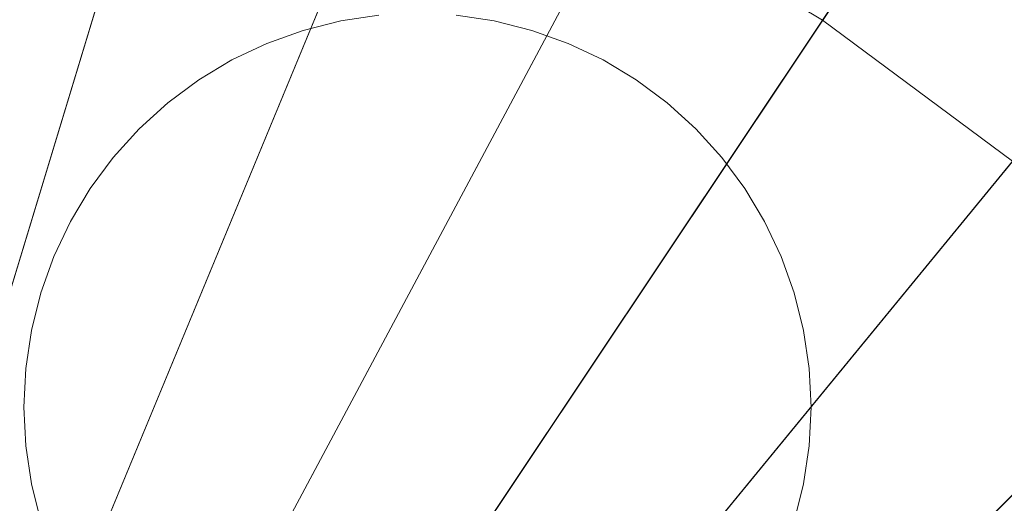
# Model space of a CAD drawing. Header units: millimetres. Extents: x 2270 to 2550, y -29847 to -29567.
# Tile 528 of 591: x 2438 to 2488, y -29629 to -29604. Entities that reach past the tile are written whole.
import ezdxf

# ---------------------------------------------------------------- set-up
doc = ezdxf.new("R2010")
doc.units = ezdxf.units.MM
doc.header["$LTSCALE"] = 25.4
doc.layers.add('Lighting-LED', color=7, linetype='Continuous', lineweight=5, true_color=0x000000)

msp = doc.modelspace()

# ---------------------------------------------------------------- linework, layer by layer
at = {"layer": 'Lighting-LED', "color": 18, "linetype": 'Continuous', "lineweight": 5, "true_color": 0x000000}
for points in [[(2410, -29707.5, -295.5), (2437.114, -29571.189, -295.5), (2450.345, -29574.502, -295.5)], [(2410, -29707.5, -295.5), (2450.345, -29574.502, -295.5), (2463.185, -29579.099, -295.5)], [(2410, -29707.5, -295.5), (2463.185, -29579.099, -295.5), (2475.516, -29584.928, -295.5)], [(2410, -29707.5, -295.5), (2475.516, -29584.928, -295.5), (2487.214, -29591.942, -295.5)], [(2445.972, -29588.916, -170.5), (2434.175, -29585.963, -170.5), (2410, -29707.5, -170.5)], [(2457.421, -29593.016, -170.5), (2445.972, -29588.916, -170.5), (2410, -29707.5, -170.5)], [(2484.097, -29596.606, -176.433), (2472.871, -29589.876, -176.433), (2468.415, -29598.213, -170.5), (2478.845, -29604.466, -170.5)], [(2410, -29707.5, -295.5), (2487.214, -29591.942, -295.5), (2498.168, -29600.067, -295.5)], [(2468.415, -29598.213, -170.5), (2457.421, -29593.016, -170.5), (2410, -29707.5, -170.5)], [(2494.609, -29604.404, -176.433), (2484.097, -29596.606, -176.433), (2478.845, -29604.466, -170.5), (2488.612, -29611.711, -170.5)], [(2478.845, -29604.466, -170.5), (2468.415, -29598.213, -170.5), (2410, -29707.5, -170.5)], [(2410, -29707.5, -295.5), (2498.168, -29600.067, -295.5), (2508.277, -29609.223, -295.5)], [(2488.612, -29611.711, -170.5), (2478.845, -29604.466, -170.5), (2410, -29707.5, -170.5)], [(2454.049, -29604.501, -293.913), (2454.049, -29604.501, -297.088), (2452.122, -29604.984, -297.088), (2452.122, -29604.984, -293.913)], [(2456.015, -29604.209, -293.913), (2456.015, -29604.209, -297.088), (2454.049, -29604.501, -297.088), (2454.049, -29604.501, -293.913)], [(2461.951, -29604.501, -293.913), (2461.951, -29604.501, -297.088), (2459.985, -29604.209, -297.088), (2459.985, -29604.209, -293.913)], [(2463.878, -29604.984, -293.913), (2463.878, -29604.984, -297.088), (2461.951, -29604.501, -297.088), (2461.951, -29604.501, -293.913)], [(2452.122, -29604.984, -293.913), (2452.122, -29604.984, -297.088), (2450.251, -29605.653, -297.088), (2450.251, -29605.653, -293.913)], [(2465.749, -29605.653, -293.913), (2465.749, -29605.653, -297.088), (2463.878, -29604.984, -297.088), (2463.878, -29604.984, -293.913)], [(2450.251, -29605.653, -293.913), (2450.251, -29605.653, -297.088), (2448.454, -29606.503, -297.088), (2448.454, -29606.503, -293.913)], [(2467.546, -29606.503, -293.913), (2467.546, -29606.503, -297.088), (2465.749, -29605.653, -297.088), (2465.749, -29605.653, -293.913)], [(2448.454, -29606.503, -293.913), (2448.454, -29606.503, -297.088), (2446.75, -29607.524, -297.088), (2446.75, -29607.524, -293.913)], [(2469.25, -29607.524, -293.913), (2469.25, -29607.524, -297.088), (2467.546, -29606.503, -297.088), (2467.546, -29606.503, -293.913)], [(2446.75, -29607.524, -293.913), (2446.75, -29607.524, -297.088), (2445.154, -29608.708, -297.088), (2445.154, -29608.708, -293.913)], [(2470.846, -29608.708, -293.913), (2470.846, -29608.708, -297.088), (2469.25, -29607.524, -297.088), (2469.25, -29607.524, -293.913)], [(2445.154, -29608.708, -293.913), (2445.154, -29608.708, -297.088), (2443.681, -29610.043, -297.088), (2443.681, -29610.043, -293.913)], [(2472.319, -29610.043, -293.913), (2472.319, -29610.043, -297.088), (2470.846, -29608.708, -297.088), (2470.846, -29608.708, -293.913)], [(2410, -29707.5, -295.5), (2508.277, -29609.223, -295.5), (2517.433, -29619.332, -295.5)], [(2443.681, -29610.043, -293.913), (2443.681, -29610.043, -297.088), (2442.347, -29611.515, -297.088), (2442.347, -29611.515, -293.913)], [(2473.653, -29611.515, -293.913), (2473.653, -29611.515, -297.088), (2472.319, -29610.043, -297.088), (2472.319, -29610.043, -293.913)], [(2442.347, -29611.515, -293.913), (2442.347, -29611.515, -297.088), (2441.163, -29613.111, -297.088), (2441.163, -29613.111, -293.913)], [(2474.837, -29613.111, -293.913), (2474.837, -29613.111, -297.088), (2473.653, -29611.515, -297.088), (2473.653, -29611.515, -293.913)], [(2497.626, -29619.874, -170.5), (2488.612, -29611.711, -170.5), (2410, -29707.5, -170.5)], [(2441.163, -29613.111, -293.913), (2441.163, -29613.111, -297.088), (2440.141, -29614.816, -297.088), (2440.141, -29614.816, -293.913)], [(2475.859, -29614.816, -293.913), (2475.859, -29614.816, -297.088), (2474.837, -29613.111, -297.088), (2474.837, -29613.111, -293.913)], [(2440.141, -29614.816, -293.913), (2440.141, -29614.816, -297.088), (2439.291, -29616.612, -297.088), (2439.291, -29616.612, -293.913)], [(2476.709, -29616.612, -293.913), (2476.709, -29616.612, -297.088), (2475.859, -29614.816, -297.088), (2475.859, -29614.816, -293.913)], [(2439.291, -29616.612, -293.913), (2439.291, -29616.612, -297.088), (2438.622, -29618.483, -297.088), (2438.622, -29618.483, -293.913)], [(2477.378, -29618.483, -293.913), (2477.378, -29618.483, -297.088), (2476.709, -29616.612, -297.088), (2476.709, -29616.612, -293.913)], [(2438.622, -29618.483, -293.913), (2438.622, -29618.483, -297.088), (2438.139, -29620.411, -297.088), (2438.139, -29620.411, -293.913)], [(2477.861, -29620.411, -293.913), (2477.861, -29620.411, -297.088), (2477.378, -29618.483, -297.088), (2477.378, -29618.483, -293.913)], [(2410, -29707.5, -295.5), (2517.433, -29619.332, -295.5), (2525.558, -29630.286, -295.5)], [(2505.789, -29628.888, -170.5), (2497.626, -29619.874, -170.5), (2410, -29707.5, -170.5)], [(2438.139, -29620.411, -293.913), (2438.139, -29620.411, -297.088), (2437.848, -29622.377, -297.088), (2437.848, -29622.377, -293.913)], [(2478.152, -29622.377, -293.913), (2478.152, -29622.377, -297.088), (2477.861, -29620.411, -297.088), (2477.861, -29620.411, -293.913)], [(2437.848, -29622.377, -293.913), (2437.848, -29622.377, -297.088), (2437.75, -29624.362, -297.088), (2437.75, -29624.362, -293.913)], [(2478.25, -29624.362, -293.913), (2478.25, -29624.362, -297.088), (2478.152, -29622.377, -297.088), (2478.152, -29622.377, -293.913)], [(2437.75, -29624.362, -293.913), (2437.75, -29624.362, -297.088), (2437.848, -29626.346, -297.088), (2437.848, -29626.346, -293.913)], [(2478.152, -29626.346, -293.913), (2478.152, -29626.346, -297.088), (2478.25, -29624.362, -297.088), (2478.25, -29624.362, -293.913)], [(2437.848, -29626.346, -293.913), (2437.848, -29626.346, -297.088), (2438.139, -29628.312, -297.088), (2438.139, -29628.312, -293.913)], [(2477.861, -29628.312, -293.913), (2477.861, -29628.312, -297.088), (2478.152, -29626.346, -297.088), (2478.152, -29626.346, -293.913)], [(2438.139, -29628.312, -293.913), (2438.139, -29628.312, -297.088), (2438.622, -29630.24, -297.088), (2438.622, -29630.24, -293.913)], [(2477.378, -29630.24, -293.913), (2477.378, -29630.24, -297.088), (2477.861, -29628.312, -297.088), (2477.861, -29628.312, -293.913)], [(2513.034, -29638.655, -170.5), (2505.789, -29628.888, -170.5), (2410, -29707.5, -170.5)]]:
    msp.add_3dface(points, dxfattribs=at)
for points, invisible_edges in [([(2450.251, -29605.653, -297.088), (2454.049, -29604.501, -297.088), (2456.015, -29604.209, -297.088), (2450.251, -29605.653, -297.088)], 13), ([(2450.251, -29605.653, -297.088), (2456.015, -29604.209, -297.088), (2459.985, -29604.209, -297.088), (2450.251, -29605.653, -297.088)], 15), ([(2450.251, -29605.653, -297.088), (2459.985, -29604.209, -297.088), (2470.846, -29608.708, -297.088), (2450.251, -29605.653, -297.088)], 15), ([(2450.251, -29605.653, -293.913), (2454.049, -29604.501, -293.913), (2456.015, -29604.209, -293.913), (2450.251, -29605.653, -293.913)], 13), ([(2450.251, -29605.653, -293.913), (2456.015, -29604.209, -293.913), (2459.985, -29604.209, -293.913), (2450.251, -29605.653, -293.913)], 15), ([(2450.251, -29605.653, -293.913), (2459.985, -29604.209, -293.913), (2470.846, -29608.708, -293.913), (2450.251, -29605.653, -293.913)], 15), ([(2450.251, -29605.653, -297.088), (2452.122, -29604.984, -297.088), (2454.049, -29604.501, -297.088), (2450.251, -29605.653, -297.088)], 12), ([(2450.251, -29605.653, -293.913), (2452.122, -29604.984, -293.913), (2454.049, -29604.501, -293.913), (2450.251, -29605.653, -293.913)], 12), ([(2459.985, -29604.209, -297.088), (2461.951, -29604.501, -297.088), (2465.749, -29605.653, -297.088), (2459.985, -29604.209, -297.088)], 14), ([(2459.985, -29604.209, -297.088), (2465.749, -29605.653, -297.088), (2470.846, -29608.708, -297.088), (2459.985, -29604.209, -297.088)], 15), ([(2459.985, -29604.209, -293.913), (2461.951, -29604.501, -293.913), (2465.749, -29605.653, -293.913), (2459.985, -29604.209, -293.913)], 14), ([(2459.985, -29604.209, -293.913), (2465.749, -29605.653, -293.913), (2470.846, -29608.708, -293.913), (2459.985, -29604.209, -293.913)], 15), ([(2461.951, -29604.501, -297.088), (2463.878, -29604.984, -297.088), (2465.749, -29605.653, -297.088), (2461.951, -29604.501, -297.088)], 12), ([(2461.951, -29604.501, -293.913), (2463.878, -29604.984, -293.913), (2465.749, -29605.653, -293.913), (2461.951, -29604.501, -293.913)], 12), ([(2437.75, -29624.362, -297.088), (2440.141, -29614.816, -297.088), (2450.251, -29605.653, -297.088), (2437.75, -29624.362, -297.088)], 15), ([(2450.251, -29605.653, -297.088), (2465.749, -29643.07, -297.088), (2437.75, -29624.362, -297.088), (2450.251, -29605.653, -297.088)], 15), ([(2437.75, -29624.362, -293.913), (2440.141, -29614.816, -293.913), (2450.251, -29605.653, -293.913), (2437.75, -29624.362, -293.913)], 15), ([(2450.251, -29605.653, -293.913), (2465.749, -29643.07, -293.913), (2437.75, -29624.362, -293.913), (2450.251, -29605.653, -293.913)], 15), ([(2440.141, -29614.816, -297.088), (2445.154, -29608.708, -297.088), (2450.251, -29605.653, -297.088), (2440.141, -29614.816, -297.088)], 15), ([(2440.141, -29614.816, -293.913), (2445.154, -29608.708, -293.913), (2450.251, -29605.653, -293.913), (2440.141, -29614.816, -293.913)], 15), ([(2445.154, -29608.708, -297.088), (2448.454, -29606.503, -297.088), (2450.251, -29605.653, -297.088), (2445.154, -29608.708, -297.088)], 13), ([(2445.154, -29608.708, -293.913), (2448.454, -29606.503, -293.913), (2450.251, -29605.653, -293.913), (2445.154, -29608.708, -293.913)], 13), ([(2450.251, -29605.653, -297.088), (2470.846, -29608.708, -297.088), (2478.25, -29624.362, -297.088), (2450.251, -29605.653, -297.088)], 15), ([(2450.251, -29605.653, -297.088), (2478.25, -29624.362, -297.088), (2465.749, -29643.07, -297.088), (2450.251, -29605.653, -297.088)], 15), ([(2450.251, -29605.653, -293.913), (2470.846, -29608.708, -293.913), (2478.25, -29624.362, -293.913), (2450.251, -29605.653, -293.913)], 15), ([(2450.251, -29605.653, -293.913), (2478.25, -29624.362, -293.913), (2465.749, -29643.07, -293.913), (2450.251, -29605.653, -293.913)], 15), ([(2465.749, -29605.653, -297.088), (2467.546, -29606.503, -297.088), (2470.846, -29608.708, -297.088), (2465.749, -29605.653, -297.088)], 14), ([(2465.749, -29605.653, -293.913), (2467.546, -29606.503, -293.913), (2470.846, -29608.708, -293.913), (2465.749, -29605.653, -293.913)], 14), ([(2445.154, -29608.708, -297.088), (2446.75, -29607.524, -297.088), (2448.454, -29606.503, -297.088), (2445.154, -29608.708, -297.088)], 12), ([(2445.154, -29608.708, -293.913), (2446.75, -29607.524, -293.913), (2448.454, -29606.503, -293.913), (2445.154, -29608.708, -293.913)], 12), ([(2467.546, -29606.503, -297.088), (2469.25, -29607.524, -297.088), (2470.846, -29608.708, -297.088), (2467.546, -29606.503, -297.088)], 12), ([(2467.546, -29606.503, -293.913), (2469.25, -29607.524, -293.913), (2470.846, -29608.708, -293.913), (2467.546, -29606.503, -293.913)], 12), ([(2440.141, -29614.816, -297.088), (2442.347, -29611.515, -297.088), (2445.154, -29608.708, -297.088), (2440.141, -29614.816, -297.088)], 15), ([(2440.141, -29614.816, -293.913), (2442.347, -29611.515, -293.913), (2445.154, -29608.708, -293.913), (2440.141, -29614.816, -293.913)], 15), ([(2442.347, -29611.515, -297.088), (2443.681, -29610.043, -297.088), (2445.154, -29608.708, -297.088), (2442.347, -29611.515, -297.088)], 12), ([(2442.347, -29611.515, -293.913), (2443.681, -29610.043, -293.913), (2445.154, -29608.708, -293.913), (2442.347, -29611.515, -293.913)], 12), ([(2470.846, -29608.708, -297.088), (2472.319, -29610.043, -297.088), (2473.653, -29611.515, -297.088), (2470.846, -29608.708, -297.088)], 12), ([(2470.846, -29608.708, -297.088), (2473.653, -29611.515, -297.088), (2475.859, -29614.816, -297.088), (2470.846, -29608.708, -297.088)], 15), ([(2470.846, -29608.708, -297.088), (2475.859, -29614.816, -297.088), (2478.25, -29624.362, -297.088), (2470.846, -29608.708, -297.088)], 15), ([(2470.846, -29608.708, -293.913), (2472.319, -29610.043, -293.913), (2473.653, -29611.515, -293.913), (2470.846, -29608.708, -293.913)], 12), ([(2470.846, -29608.708, -293.913), (2473.653, -29611.515, -293.913), (2475.859, -29614.816, -293.913), (2470.846, -29608.708, -293.913)], 15), ([(2470.846, -29608.708, -293.913), (2475.859, -29614.816, -293.913), (2478.25, -29624.362, -293.913), (2470.846, -29608.708, -293.913)], 15), ([(2440.141, -29614.816, -297.088), (2441.163, -29613.111, -297.088), (2442.347, -29611.515, -297.088), (2440.141, -29614.816, -297.088)], 12), ([(2440.141, -29614.816, -293.913), (2441.163, -29613.111, -293.913), (2442.347, -29611.515, -293.913), (2440.141, -29614.816, -293.913)], 12), ([(2473.653, -29611.515, -297.088), (2474.837, -29613.111, -297.088), (2475.859, -29614.816, -297.088), (2473.653, -29611.515, -297.088)], 12), ([(2473.653, -29611.515, -293.913), (2474.837, -29613.111, -293.913), (2475.859, -29614.816, -293.913), (2473.653, -29611.515, -293.913)], 12), ([(2437.75, -29624.362, -297.088), (2438.139, -29620.411, -297.088), (2440.141, -29614.816, -297.088), (2437.75, -29624.362, -297.088)], 15), ([(2437.75, -29624.362, -293.913), (2438.139, -29620.411, -293.913), (2440.141, -29614.816, -293.913), (2437.75, -29624.362, -293.913)], 15), ([(2438.139, -29620.411, -297.088), (2438.622, -29618.483, -297.088), (2440.141, -29614.816, -297.088), (2438.139, -29620.411, -297.088)], 14), ([(2438.139, -29620.411, -293.913), (2438.622, -29618.483, -293.913), (2440.141, -29614.816, -293.913), (2438.139, -29620.411, -293.913)], 14), ([(2438.622, -29618.483, -297.088), (2439.291, -29616.612, -297.088), (2440.141, -29614.816, -297.088), (2438.622, -29618.483, -297.088)], 12), ([(2438.622, -29618.483, -293.913), (2439.291, -29616.612, -293.913), (2440.141, -29614.816, -293.913), (2438.622, -29618.483, -293.913)], 12), ([(2475.859, -29614.816, -297.088), (2476.709, -29616.612, -297.088), (2477.378, -29618.483, -297.088), (2475.859, -29614.816, -297.088)], 12), ([(2475.859, -29614.816, -297.088), (2477.378, -29618.483, -297.088), (2477.861, -29620.411, -297.088), (2475.859, -29614.816, -297.088)], 13), ([(2475.859, -29614.816, -297.088), (2477.861, -29620.411, -297.088), (2478.25, -29624.362, -297.088), (2475.859, -29614.816, -297.088)], 15), ([(2475.859, -29614.816, -293.913), (2476.709, -29616.612, -293.913), (2477.378, -29618.483, -293.913), (2475.859, -29614.816, -293.913)], 12), ([(2475.859, -29614.816, -293.913), (2477.378, -29618.483, -293.913), (2477.861, -29620.411, -293.913), (2475.859, -29614.816, -293.913)], 13), ([(2475.859, -29614.816, -293.913), (2477.861, -29620.411, -293.913), (2478.25, -29624.362, -293.913), (2475.859, -29614.816, -293.913)], 15), ([(2437.75, -29624.362, -297.088), (2437.848, -29622.377, -297.088), (2438.139, -29620.411, -297.088), (2437.75, -29624.362, -297.088)], 12), ([(2437.75, -29624.362, -293.913), (2437.848, -29622.377, -293.913), (2438.139, -29620.411, -293.913), (2437.75, -29624.362, -293.913)], 12), ([(2477.861, -29620.411, -297.088), (2478.152, -29622.377, -297.088), (2478.25, -29624.362, -297.088), (2477.861, -29620.411, -297.088)], 12), ([(2477.861, -29620.411, -293.913), (2478.152, -29622.377, -293.913), (2478.25, -29624.362, -293.913), (2477.861, -29620.411, -293.913)], 12), ([(2438.139, -29628.312, -297.088), (2437.848, -29626.346, -297.088), (2437.75, -29624.362, -297.088), (2438.139, -29628.312, -297.088)], 12), ([(2438.622, -29630.24, -297.088), (2438.139, -29628.312, -297.088), (2437.75, -29624.362, -297.088), (2438.622, -29630.24, -297.088)], 14), ([(2440.141, -29633.907, -297.088), (2438.622, -29630.24, -297.088), (2437.75, -29624.362, -297.088), (2440.141, -29633.907, -297.088)], 15), ([(2445.154, -29640.015, -297.088), (2440.141, -29633.907, -297.088), (2437.75, -29624.362, -297.088), (2445.154, -29640.015, -297.088)], 15), ([(2465.749, -29643.07, -297.088), (2445.154, -29640.015, -297.088), (2437.75, -29624.362, -297.088), (2465.749, -29643.07, -297.088)], 15), ([(2438.139, -29628.312, -293.913), (2437.848, -29626.346, -293.913), (2437.75, -29624.362, -293.913), (2438.139, -29628.312, -293.913)], 12), ([(2438.622, -29630.24, -293.913), (2438.139, -29628.312, -293.913), (2437.75, -29624.362, -293.913), (2438.622, -29630.24, -293.913)], 14), ([(2440.141, -29633.907, -293.913), (2438.622, -29630.24, -293.913), (2437.75, -29624.362, -293.913), (2440.141, -29633.907, -293.913)], 15), ([(2445.154, -29640.015, -293.913), (2440.141, -29633.907, -293.913), (2437.75, -29624.362, -293.913), (2445.154, -29640.015, -293.913)], 15), ([(2465.749, -29643.07, -293.913), (2445.154, -29640.015, -293.913), (2437.75, -29624.362, -293.913), (2465.749, -29643.07, -293.913)], 15), ([(2478.25, -29624.362, -297.088), (2475.859, -29633.907, -297.088), (2465.749, -29643.07, -297.088), (2478.25, -29624.362, -297.088)], 15), ([(2478.25, -29624.362, -293.913), (2475.859, -29633.907, -293.913), (2465.749, -29643.07, -293.913), (2478.25, -29624.362, -293.913)], 15), ([(2478.25, -29624.362, -297.088), (2477.378, -29630.24, -297.088), (2475.859, -29633.907, -297.088), (2478.25, -29624.362, -297.088)], 15), ([(2478.25, -29624.362, -293.913), (2477.378, -29630.24, -293.913), (2475.859, -29633.907, -293.913), (2478.25, -29624.362, -293.913)], 15), ([(2478.25, -29624.362, -297.088), (2477.861, -29628.312, -297.088), (2477.378, -29630.24, -297.088), (2478.25, -29624.362, -297.088)], 13), ([(2478.25, -29624.362, -293.913), (2477.861, -29628.312, -293.913), (2477.378, -29630.24, -293.913), (2478.25, -29624.362, -293.913)], 13), ([(2478.25, -29624.362, -297.088), (2478.152, -29626.346, -297.088), (2477.861, -29628.312, -297.088), (2478.25, -29624.362, -297.088)], 12), ([(2478.25, -29624.362, -293.913), (2478.152, -29626.346, -293.913), (2477.861, -29628.312, -293.913), (2478.25, -29624.362, -293.913)], 12)]:
    msp.add_3dface(points, dxfattribs=dict(at, invisible_edges=invisible_edges))

doc.saveas('drawing.dxf')
